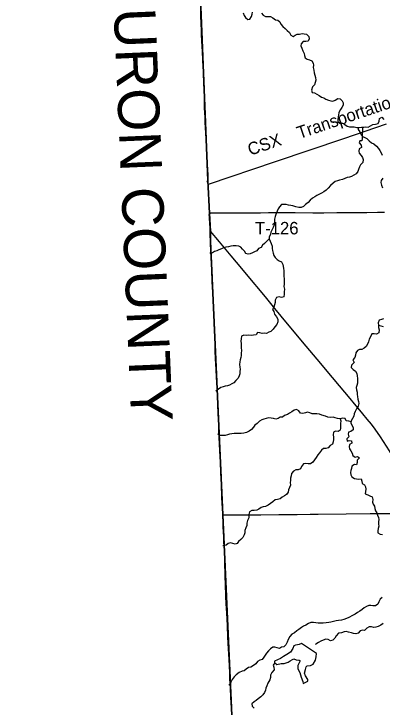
# Model space of a CAD drawing. Extents: x 1874609 to 2204689, y 815661 to 1281160.
# Drawn here: x 1981449 to 1990308, y 1098814 to 1115490 of the extents above; entities that cross this region are included whole.
import ezdxf

# ---------------------------------------------------------------- set-up
doc = ezdxf.new("R2010")
doc.units = 0
for name, color, linetype in [('GM_X_Adjacent_County', 7, 'Continuous'), ('GM_X_Adjacent_County_Text', 7, 'Continuous'), ('GM_X_County', 7, 'Continuous'), ('GM_X_Minor_Lake', 7, 'Continuous'), ('GM_X_Minor_River', 7, 'Continuous'), ('GM_X_Rail_Line', 7, 'Continuous'), ('GM_X_Rail_Line_Text', 7, 'Continuous'), ('GM_X_Township', 7, 'Continuous'), ('GM_X_Township_Road', 7, 'Continuous'), ('GM_X_Township_Road_Text', 7, 'Continuous'), ('GM_X_US_Route', 7, 'Continuous')]:
    doc.layers.add(name, color=color, linetype=linetype)

msp = doc.modelspace()

# ---------------------------------------------------------------- linework, layer by layer
at = {"layer": 'GM_X_Adjacent_County'}
msp.add_lwpolyline([(2013201, 1130286), (2013424, 1120950), (2013523, 1116786), (2010804, 1116774), (2007584, 1116766), (2002726, 1116787), (1997008, 1116752), (1993289, 1116726), (1991389, 1116703), (1985906, 1116658), (1986118, 1111481), (1986158, 1110698), (1986177, 1110266), (1986179, 1110020), (1986478, 1103440), (1986770, 1096835), (1987050, 1090265), (1980483, 1090246)], dxfattribs=at)
at = {"layer": 'GM_X_County'}
msp.add_lwpolyline([(1986770, 1096835), (1986478, 1103440), (1986179, 1110020), (1986177, 1110266), (1986158, 1110698), (1986118, 1111481), (1985906, 1116658), (1991389, 1116703), (1993289, 1116726), (1997008, 1116752), (2002726, 1116787), (2007584, 1116766), (2010804, 1116774), (2013523, 1116786), (2016220, 1116802), (2020156, 1116833), (2021874, 1116815), (2022479, 1116818), (2023245, 1116823), (2024866, 1116799), (2027656, 1116790), (2029223, 1116749)], dxfattribs=at)
at = {"layer": 'GM_X_Minor_Lake'}
for points in [[(1988370, 1100345), (1988312, 1100317), (1988272, 1100311), (1988224, 1100307), (1988182, 1100285), (1988160, 1100225), (1988107, 1100140), (1988017, 1100076), (1987935, 1100030), (1987865, 1099980), (1987788, 1099955), (1987720, 1099923), (1987716, 1099889), (1987776, 1099843), (1987876, 1099862), (1987952, 1099864), (1988044, 1099892), (1988092, 1099931), (1988150, 1099957), (1988183, 1099975), (1988240, 1099955), (1988310, 1099942), (1988334, 1099930), (1988278, 1099816), (1988276, 1099734), (1988327, 1099650), (1988359, 1099534), (1988398, 1099433), (1988412, 1099383), (1988522, 1099437), (1988524, 1099479), (1988465, 1099565), (1988441, 1099633), (1988463, 1099717), (1988480, 1099781), (1988506, 1099805), (1988584, 1099813), (1988650, 1099849), (1988704, 1099941), (1988723, 1100023), (1988731, 1100107)], [(1988731, 1100107), (1988370, 1100345)]]:
    msp.add_lwpolyline(points, dxfattribs=at)
at = {"layer": 'GM_X_Minor_River'}
for points in [[(1986964, 1115519), (1986989, 1115455), (1987019, 1115399), (1987077, 1115358), (1987129, 1115364), (1987165, 1115424), (1987178, 1115482), (1987186, 1115534)], [(1987408, 1115511), (1987445, 1115457), (1987501, 1115424), (1987571, 1115428), (1987623, 1115430), (1987681, 1115396), (1987743, 1115349), (1987797, 1115339), (1987849, 1115301), (1987873, 1115243), (1987916, 1115190), (1987972, 1115138), (1988024, 1115094), (1988080, 1115039), (1988109, 1114981), (1988165, 1114949), (1988217, 1114975), (1988267, 1115001), (1988320, 1115006), (1988382, 1115018), (1988434, 1115014), (1988490, 1115000), (1988541, 1114947), (1988551, 1114887), (1988525, 1114835), (1988469, 1114827), (1988411, 1114828), (1988360, 1114770), (1988352, 1114718), (1988376, 1114662), (1988404, 1114605), (1988431, 1114539), (1988443, 1114485), (1988455, 1114435), (1988507, 1114397), (1988563, 1114381), (1988615, 1114362), (1988652, 1114304), (1988660, 1114254), (1988650, 1114198), (1988662, 1114140), (1988671, 1114074), (1988691, 1114012), (1988705, 1113959), (1988713, 1113895), (1988698, 1113837), (1988678, 1113785), (1988636, 1113732), (1988611, 1113654), (1988623, 1113599), (1988677, 1113587), (1988735, 1113557), (1988791, 1113523), (1988849, 1113488), (1988903, 1113468), (1988957, 1113442), (1989014, 1113417), (1989072, 1113399)], [(1989072, 1113399), (1989124, 1113389), (1989180, 1113417), (1989241, 1113458), (1989295, 1113448), (1989348, 1113402), (1989370, 1113350), (1989374, 1113298), (1989342, 1113238), (1989309, 1113186), (1989269, 1113116), (1989255, 1113056), (1989249, 1113004), (1989240, 1112952), (1989240, 1112900), (1989294, 1112860), (1989358, 1112863), (1989414, 1112827), (1989466, 1112785), (1989522, 1112770), (1989580, 1112774), (1989638, 1112772), (1989698, 1112760), (1989753, 1112757), (1989808, 1112763), (1989864, 1112761), (1989914, 1112771), (1989968, 1112768), (1990032, 1112798), (1990088, 1112832), (1990148, 1112840), (1990214, 1112855), (1990236, 1112909), (1990248, 1112971), (1990299, 1113009), (1990348, 1112953)], [(1989833, 1112762), (1989824, 1112489), (1989820, 1112439), (1989768, 1112437), (1989756, 1112385), (1989806, 1112335), (1989809, 1112275), (1989759, 1112247), (1989745, 1112189), (1989753, 1112137), (1989800, 1112084), (1989836, 1112034), (1989854, 1111984), (1989840, 1111918), (1989787, 1111860), (1989763, 1111808), (1989743, 1111750), (1989721, 1111698), (1989682, 1111646), (1989624, 1111607), (1989572, 1111581), (1989520, 1111565), (1989468, 1111551), (1989408, 1111532), (1989358, 1111508), (1989286, 1111490), (1989232, 1111470), (1989182, 1111455), (1989127, 1111417), (1989063, 1111361), (1989009, 1111301), (1988959, 1111249), (1988909, 1111210), (1988850, 1111178), (1988798, 1111154), (1988736, 1111122), (1988686, 1111092), (1988630, 1111055), (1988580, 1111009), (1988525, 1110951), (1988467, 1110901), (1988417, 1110859), (1988361, 1110830), (1988301, 1110836), (1988229, 1110850), (1988163, 1110869), (1988111, 1110879), (1988055, 1110887), (1988003, 1110903), (1987947, 1110908), (1987891, 1110904), (1987837, 1110852), (1987805, 1110800), (1987780, 1110744), (1987758, 1110690), (1987738, 1110618), (1987719, 1110550), (1987717, 1110494), (1987707, 1110416), (1987683, 1110348), (1987652, 1110290), (1987630, 1110238), (1987622, 1110182), (1987588, 1110126), (1987587, 1110076), (1987615, 1110022), (1987637, 1109968), (1987661, 1109906), (1987664, 1109848), (1987674, 1109796), (1987686, 1109737), (1987706, 1109681), (1987735, 1109631), (1987779, 1109581), (1987831, 1109549), (1987885, 1109522), (1987919, 1109464), (1987932, 1109372), (1987944, 1109310), (1987944, 1109246), (1987945, 1109182), (1987953, 1109113), (1987949, 1109051), (1987949, 1108989), (1987946, 1108933), (1987958, 1108869), (1987954, 1108805), (1987953, 1108749), (1987941, 1108687), (1987887, 1108671), (1987827, 1108682), (1987765, 1108666), (1987731, 1108604), (1987731, 1108544), (1987722, 1108488), (1987702, 1108432), (1987672, 1108378), (1987700, 1108328), (1987721, 1108264), (1987767, 1108199), (1987795, 1108143)], [(1989733, 1112758), (1989731, 1112705), (1989769, 1112653), (1989797, 1112597), (1989839, 1112543), (1989890, 1112518), (1989942, 1112490), (1989998, 1112434), (1990054, 1112390), (1990112, 1112363), (1990175, 1112307), (1990221, 1112251), (1990251, 1112201), (1990283, 1112146), (1990309, 1112094)], [(1990322, 1111537), (1990284, 1111484), (1990278, 1111432), (1990293, 1111369), (1990317, 1111309)], [(1987587, 1110076), (1987537, 1110020), (1987481, 1109969), (1987427, 1109927), (1987394, 1109871), (1987332, 1109845), (1987294, 1109793), (1987240, 1109769), (1987186, 1109740), (1987136, 1109716), (1987086, 1109710), (1987030, 1109722), (1986994, 1109779), (1986950, 1109831), (1986908, 1109881), (1986857, 1109899), (1986793, 1109914), (1986721, 1109912), (1986665, 1109902), (1986610, 1109890), (1986550, 1109879), (1986490, 1109865), (1986440, 1109839), (1986380, 1109817), (1986328, 1109792), (1986278, 1109772), (1986226, 1109746), (1986166, 1109732)], [(1987795, 1108143), (1987800, 1108083), (1987772, 1108021), (1987724, 1107961), (1987686, 1107905), (1987631, 1107851), (1987579, 1107836), (1987527, 1107804), (1987473, 1107806), (1987419, 1107798), (1987363, 1107815), (1987309, 1107823), (1987281, 1107771), (1987215, 1107763), (1987155, 1107757), (1987097, 1107760), (1987043, 1107756), (1986983, 1107762), (1986925, 1107737), (1986917, 1107672), (1986912, 1107616), (1986920, 1107558), (1986916, 1107508), (1986916, 1107454), (1986925, 1107392), (1986919, 1107330), (1986915, 1107276), (1986907, 1107224), (1986892, 1107172), (1986882, 1107118), (1986876, 1107052), (1986882, 1106994), (1986895, 1106940), (1986883, 1106886), (1986881, 1106834), (1986865, 1106782), (1986844, 1106730), (1986786, 1106670), (1986740, 1106616), (1986690, 1106588), (1986638, 1106556), (1986586, 1106539), (1986534, 1106531), (1986481, 1106521), (1986429, 1106499), (1986375, 1106459), (1986311, 1106412)], [(1990222, 1108004), (1990218, 1107948), (1990234, 1107888), (1990227, 1107816), (1990173, 1107782), (1990113, 1107796), (1990059, 1107792), (1990027, 1107720), (1989995, 1107666), (1989978, 1107604), (1989958, 1107544), (1989924, 1107491), (1989874, 1107451), (1989820, 1107417), (1989766, 1107417), (1989712, 1107395), (1989675, 1107333), (1989665, 1107281), (1989651, 1107227), (1989604, 1107166), (1989632, 1107101), (1989570, 1107038), (1989560, 1106986), (1989611, 1106933), (1989665, 1106897), (1989697, 1106837), (1989709, 1106781), (1989717, 1106721), (1989718, 1106660), (1989712, 1106606), (1989696, 1106554), (1989686, 1106500), (1989695, 1106444), (1989711, 1106390), (1989711, 1106338), (1989713, 1106288), (1989722, 1106220), (1989738, 1106166), (1989744, 1106114), (1989728, 1106050), (1989689, 1105992), (1989659, 1105924), (1989635, 1105868), (1989626, 1105812), (1989592, 1105754), (1989564, 1105702), (1989556, 1105652), (1989582, 1105596), (1989613, 1105538), (1989613, 1105485), (1989551, 1105444), (1989497, 1105430), (1989493, 1105378), (1989504, 1105318), (1989458, 1105264), (1989466, 1105210), (1989516, 1105228), (1989568, 1105219), (1989578, 1105165), (1989525, 1105133), (1989515, 1105079), (1989523, 1105029), (1989551, 1104977), (1989587, 1104919), (1989600, 1104869), (1989660, 1104828), (1989714, 1104840), (1989766, 1104814), (1989710, 1104754), (1989710, 1104700), (1989693, 1104642), (1989641, 1104652), (1989581, 1104610), (1989573, 1104558), (1989555, 1104506), (1989546, 1104454), (1989552, 1104400), (1989582, 1104350), (1989640, 1104316), (1989692, 1104304), (1989750, 1104299), (1989802, 1104303), (1989820, 1104251), (1989825, 1104195), (1989883, 1104165), (1989911, 1104110), (1989919, 1104056), (1989910, 1104000), (1989900, 1103944), (1989964, 1103922), (1990016, 1103900), (1990072, 1103873), (1990088, 1103805), (1990079, 1103747), (1990091, 1103697), (1990123, 1103647), (1990131, 1103593), (1990150, 1103539), (1990184, 1103486), (1990198, 1103430), (1990224, 1103378)], [(1990339, 1108153), (1990289, 1108142), (1990239, 1108124), (1990213, 1108060), (1990222, 1108004), (1990276, 1107988), (1990330, 1107967)], [(1989560, 1105678), (1989506, 1105690), (1989444, 1105698), (1989416, 1105753), (1989358, 1105765), (1989300, 1105749), (1989234, 1105760), (1989182, 1105776), (1989126, 1105788), (1989060, 1105780), (1989002, 1105789), (1988944, 1105817), (1988859, 1105835), (1988805, 1105860), (1988737, 1105872), (1988681, 1105866), (1988627, 1105870), (1988567, 1105893), (1988513, 1105907), (1988461, 1105897), (1988403, 1105877), (1988347, 1105888), (1988303, 1105942), (1988247, 1105972), (1988193, 1105957), (1988135, 1105917), (1988081, 1105885), (1988031, 1105853), (1987958, 1105831), (1987908, 1105788), (1987856, 1105792), (1987804, 1105758), (1987754, 1105744), (1987698, 1105753), (1987638, 1105767), (1987576, 1105771), (1987518, 1105755), (1987466, 1105740), (1987414, 1105728), (1987356, 1105690), (1987302, 1105638), (1987247, 1105598), (1987215, 1105546), (1987165, 1105495), (1987109, 1105451), (1987049, 1105419), (1986979, 1105401), (1986918, 1105398), (1986864, 1105396), (1986802, 1105396), (1986746, 1105394), (1986694, 1105385), (1986638, 1105377), (1986588, 1105365), (1986532, 1105351), (1986478, 1105348), (1986420, 1105350), (1986355, 1105384)], [(1989300, 1105749), (1989312, 1105699), (1989304, 1105639), (1989307, 1105579), (1989307, 1105527), (1989299, 1105477), (1989249, 1105447), (1989187, 1105453), (1989137, 1105426), (1989132, 1105362), (1989138, 1105305), (1989136, 1105249), (1989130, 1105197), (1989115, 1105141), (1989055, 1105104), (1989007, 1105048), (1988955, 1105032), (1988897, 1105034), (1988847, 1104998), (1988799, 1104934), (1988762, 1104883), (1988722, 1104821), (1988682, 1104761), (1988642, 1104703), (1988581, 1104667), (1988525, 1104669), (1988473, 1104676), (1988419, 1104668), (1988371, 1104604), (1988341, 1104550), (1988287, 1104524), (1988231, 1104519), (1988177, 1104487), (1988130, 1104431), (1988116, 1104379), (1988102, 1104321), (1988100, 1104269), (1988099, 1104215), (1988101, 1104153), (1988077, 1104099), (1988057, 1104039), (1988044, 1103985), (1988010, 1103927), (1987960, 1103893), (1987906, 1103863), (1987854, 1103825), (1987792, 1103808), (1987735, 1103798), (1987679, 1103756), (1987625, 1103716), (1987567, 1103669), (1987501, 1103639), (1987447, 1103629), (1987397, 1103613), (1987344, 1103577), (1987290, 1103548), (1987232, 1103540), (1987172, 1103540), (1987118, 1103508), (1987102, 1103446), (1987098, 1103366), (1987073, 1103302), (1987051, 1103242), (1987057, 1103182), (1987030, 1103130), (1987006, 1103064), (1987002, 1103010), (1986992, 1102958), (1986955, 1102894), (1986907, 1102843), (1986855, 1102801), (1986821, 1102747), (1986771, 1102731), (1986713, 1102751), (1986659, 1102764), (1986607, 1102754), (1986553, 1102710), (1986472, 1102695)], [(1990224, 1103378), (1990229, 1103324), (1990223, 1103270), (1990221, 1103218), (1990225, 1103164), (1990213, 1103112), (1990204, 1103058), (1990206, 1103006), (1990258, 1102973), (1990318, 1102965)], [(1990309, 1101453), (1990259, 1101407), (1990231, 1101347), (1990202, 1101293), (1990146, 1101254), (1990088, 1101248), (1990036, 1101256), (1989984, 1101256), (1989934, 1101235), (1989876, 1101199), (1989824, 1101161), (1989772, 1101119), (1989712, 1101087), (1989661, 1101052), (1989599, 1101016), (1989509, 1100972), (1989449, 1100946), (1989387, 1100925), (1989327, 1100907), (1989261, 1100897), (1989205, 1100887), (1989135, 1100876), (1989073, 1100860), (1989022, 1100852), (1988962, 1100841), (1988892, 1100831), (1988834, 1100831), (1988770, 1100833), (1988716, 1100842), (1988660, 1100848), (1988592, 1100848), (1988540, 1100822), (1988470, 1100789), (1988420, 1100765), (1988366, 1100731), (1988306, 1100685), (1988254, 1100646), (1988197, 1100602), (1988137, 1100572), (1988089, 1100514), (1988051, 1100444), (1988024, 1100376), (1987994, 1100316), (1987940, 1100268), (1987890, 1100253), (1987840, 1100227), (1987784, 1100239), (1987730, 1100257), (1987676, 1100260), (1987626, 1100218), (1987571, 1100170), (1987523, 1100108), (1987459, 1100016), (1987422, 1099960), (1987368, 1099947), (1987310, 1099913), (1987268, 1099859), (1987212, 1099817), (1987152, 1099777), (1987092, 1099764), (1987041, 1099726), (1986991, 1099686), (1986941, 1099678), (1986869, 1099645), (1986799, 1099587), (1986749, 1099545), (1986698, 1099479), (1986672, 1099415), (1986642, 1099357), (1986617, 1099340)], [(1990332, 1100824), (1990276, 1100782), (1990216, 1100755), (1990160, 1100741), (1990110, 1100731), (1990052, 1100747), (1989994, 1100744), (1989940, 1100712), (1989886, 1100660), (1989834, 1100668), (1989780, 1100651), (1989729, 1100595), (1989673, 1100579), (1989621, 1100585), (1989567, 1100601), (1989497, 1100620), (1989442, 1100634), (1989391, 1100624), (1989333, 1100601), (1989255, 1100593), (1989205, 1100529), (1989173, 1100473), (1989123, 1100423), (1989065, 1100406), (1989011, 1100438), (1988957, 1100446), (1988889, 1100424), (1988834, 1100399), (1988776, 1100367), (1988714, 1100331), (1988702, 1100323)], [(1987725, 1099882), (1987684, 1099827), (1987704, 1099773), (1987709, 1099713), (1987657, 1099649), (1987619, 1099579), (1987621, 1099523), (1987606, 1099467), (1987558, 1099387), (1987532, 1099327), (1987513, 1099273), (1987501, 1099219), (1987475, 1099167), (1987435, 1099111), (1987388, 1099059), (1987328, 1099012), (1987276, 1098972), (1987226, 1098938), (1987172, 1098894), (1987185, 1098838), (1987231, 1098786)]]:
    msp.add_lwpolyline(points, dxfattribs=at)
at = {"layer": 'GM_X_Rail_Line'}
msp.add_lwpolyline([(1986132, 1111396), (1987743, 1111942), (1989383, 1112496), (1990414, 1112847)], dxfattribs=at)
at = {"layer": 'GM_X_Township'}
msp.add_lwpolyline([(1986770, 1096835), (1986478, 1103440), (1986179, 1110020), (1986177, 1110266), (1986158, 1110698), (1986118, 1111481), (1985906, 1116658), (1991389, 1116703), (1993289, 1116726), (1997008, 1116752), (2002726, 1116787), (2007584, 1116766), (2010804, 1116774), (2013523, 1116786), (2013662, 1110812), (2013829, 1103586), (2013944, 1098634)], dxfattribs=at)
at = {"layer": 'GM_X_Township_Road'}
for points in [[(1986102, 1111901), (1986079, 1112353), (1986065, 1112612), (1986058, 1112763), (1986053, 1112861), (1986047, 1113003), (1986043, 1113103), (1986038, 1113239), (1986033, 1113468), (1986025, 1113665), (1986023, 1113693), (1986019, 1113790), (1986015, 1113897), (1986012, 1113994), (1986008, 1114094), (1985994, 1114371), (1985984, 1114599), (1985979, 1114681), (1985977, 1114747), (1985974, 1114804), (1985970, 1114880), (1985966, 1114942), (1985963, 1115021), (1985959, 1115102), (1985959, 1115149), (1985957, 1115191), (1985956, 1115226), (1985955, 1115255), (1985952, 1115322), (1985950, 1115369), (1985949, 1115413), (1985946, 1115467), (1985945, 1115574)], [(1986097, 1111454), (1986109, 1111470), (1986115, 1111485), (1986119, 1111501), (1986120, 1111517), (1986121, 1111550), (1986119, 1111615), (1986103, 1111878), (1986102, 1111901)], [(1986172, 1110696), (1986166, 1110702), (1986163, 1110706), (1986159, 1110714), (1986157, 1110721), (1986122, 1111415), (1986121, 1111425), (1986118, 1111431), (1986114, 1111438), (1986107, 1111445), (1986097, 1111454)], [(1986171, 1110262), (1986168, 1110327), (1986164, 1110455), (1986157, 1110566), (1986153, 1110621), (1986151, 1110644), (1986151, 1110667), (1986153, 1110676), (1986157, 1110683), (1986161, 1110689), (1986172, 1110696)], [(1986172, 1110696), (1986181, 1110700), (1986190, 1110704), (1986199, 1110706), (1986213, 1110707), (1986262, 1110708), (1986492, 1110705), (1986738, 1110706), (1987181, 1110707), (1987378, 1110708), (1987575, 1110710), (1987772, 1110710), (1988002, 1110710), (1988100, 1110710), (1988215, 1110709), (1988642, 1110708), (1988904, 1110708), (1989216, 1110710), (1989413, 1110712), (1989741, 1110714), (1989938, 1110716), (1990200, 1110717), (1990364, 1110717)], [(1986179, 1110009), (1986173, 1110193), (1986171, 1110262)], [(1986473, 1103438), (1986472, 1103474), (1986466, 1103603), (1986454, 1103849), (1986440, 1104193), (1986428, 1104439), (1986416, 1104718), (1986406, 1104980), (1986390, 1105308), (1986383, 1105472), (1986376, 1105636), (1986367, 1105865), (1986345, 1106357), (1986336, 1106570), (1986326, 1106735), (1986315, 1106947), (1986301, 1107193), (1986293, 1107389), (1986288, 1107537), (1986280, 1107783), (1986270, 1108029), (1986258, 1108324), (1986249, 1108521), (1986235, 1108799), (1986223, 1109045), (1986209, 1109340), (1986194, 1109619), (1986180, 1109963), (1986179, 1110009)], [(1986685, 1098772), (1986677, 1098936), (1986671, 1099034), (1986657, 1099280), (1986648, 1099493), (1986641, 1099640), (1986626, 1099968), (1986614, 1100214), (1986599, 1100493), (1986586, 1100775), (1986579, 1100931), (1986570, 1101083), (1986559, 1101296), (1986551, 1101476), (1986538, 1101787), (1986533, 1101935), (1986529, 1102083), (1986527, 1102197), (1986525, 1102362), (1986522, 1102443), (1986515, 1102591), (1986511, 1102673), (1986503, 1102804), (1986496, 1102918), (1986491, 1103016), (1986486, 1103164), (1986480, 1103278), (1986475, 1103392), (1986473, 1103438)]]:
    msp.add_lwpolyline(points, dxfattribs=at)
at = {"layer": 'GM_X_US_Route'}
for points in [[(1986171, 1110262), (1986387, 1110008), (1986669, 1109666), (1986922, 1109364), (1987195, 1109036), (1987332, 1108873), (1987523, 1108647), (1987720, 1108406), (1988022, 1108038), (1988476, 1107497), (1988740, 1107184), (1989109, 1106744), (1989277, 1106541), (1989528, 1106238), (1989635, 1106109)], [(1989635, 1106109), (1989643, 1106099), (1989832, 1105872), (1989942, 1105743), (1990042, 1105620), (1990130, 1105502), (1990258, 1105312), (1990474, 1104982), (1990559, 1104842), (1990638, 1104698), (1990762, 1104449), (1990813, 1104345)], [(1986473, 1103438), (1986524, 1103437), (1986721, 1103438), (1986966, 1103438), (1987114, 1103440), (1987393, 1103443), (1987820, 1103448), (1988049, 1103447), (1988263, 1103450), (1988574, 1103456), (1988771, 1103458), (1989444, 1103464), (1990018, 1103468), (1990297, 1103469), (1990641, 1103472), (1991150, 1103475), (1991237, 1103476)]]:
    msp.add_lwpolyline(points, dxfattribs=at)

# ---------------------------------------------------------------- texts
at = {"layer": 'GM_X_Adjacent_County_Text'}
msp.add_text('HURON COUNTY', height=1000, rotation=272.4372, dxfattribs=at).set_placement((1983809, 1116575))
at = {"layer": 'GM_X_Rail_Line_Text'}
for s, rotation, p in [('Transportation,', 18.7226, (1988316, 1112478)), ('CSX', 18.6874, (1987133, 1112076))]:
    msp.add_text(s, height=299, rotation=rotation, dxfattribs=at).set_placement(p)
at = {"layer": 'GM_X_Township_Road_Text'}
msp.add_text('T-126', height=300, rotation=0, dxfattribs=at).set_placement((1987249, 1110186))

doc.saveas('drawing.dxf')
